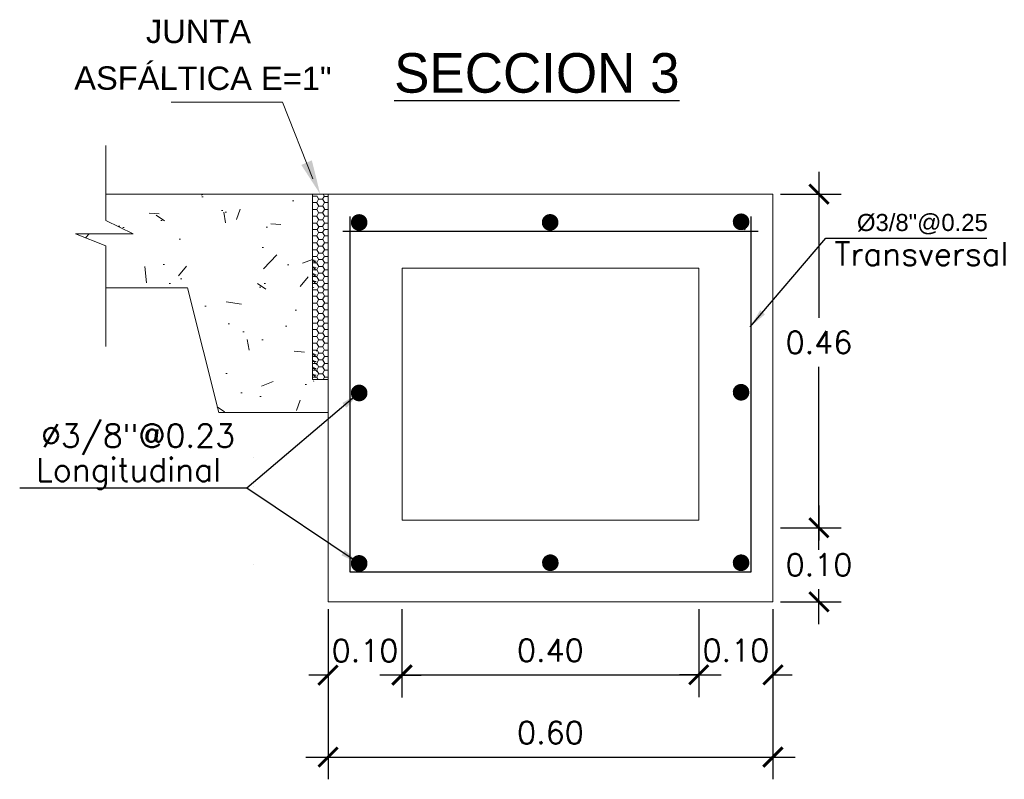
# Model space of a CAD drawing. Header units: millimetres. Extents: x -8931983 to 9630244, y 4 to 18563053.
# Tile 322 of 329: x 349716.5 to 349717.83, y 9282023.16 to 9282024.18. Entities that reach past the tile are written whole.
import ezdxf

# ---------------------------------------------------------------- set-up
doc = ezdxf.new("R2010")
doc.units = ezdxf.units.MM
doc.linetypes.add('ACAD_ISO02W100', pattern=[15, 12, -3])
doc.linetypes.add('DASHED2', pattern=[0.375, 0.25, -0.125])
for name, color, linetype, lineweight in [('0.2', 32, 'ACAD_ISO02W100', 0), ('cotas', 1, 'Continuous', 15), ('linea fina 01', 189, 'Continuous', 0), ('PROYECCIONES-INT', 1, 'DASHED2', 5), ('TEXTO', 255, 'Continuous', 5)]:
    doc.layers.add(name, color=color, linetype=linetype, lineweight=lineweight)
doc.layers.add('TEX', color=3, linetype='Continuous')
doc.styles.add('COTAS', font='arial.ttf')
doc.styles.add('MtXpl_Arial_Black', font='txt')
doc.styles.add('ROMANS', font='ROMANS.shx')
doc.styles.add('ROMANS-DIM', font='romans.shx')
doc.styles.add('VANO', font='swissl.ttf', dxfattribs={"height": 0.2})
doc.dimstyles.new('1-25V', dxfattribs={"dimscale": 0.2, "dimtxt": 0.18, "dimasz": 0.13, "dimexe": 0.18, "dimexo": 0.15, "dimgap": 0.1, "dimtad": 0, "dimtih": 1, "dimtoh": 1, "dimzin": 0, "dimdsep": 46, "dimtxsty": 'COTAS', "dimcen": 0.09, "dimadec": 0, "dimazin": 0, "dimtfac": 1, "dimtmove": 2, "dimatfit": 3, "dimfxl": 1, "dimtolj": 1, "dimtzin": 0, "dimarcsym": 0})
doc.dimstyles.new('20_METRIC  ARCHITECTURAL', dxfattribs={"dimscale": 0.2, "dimtxt": 0.03, "dimasz": 0.13, "dimexe": 0.15, "dimexo": 0.05, "dimgap": 0.09, "dimtad": 1, "dimtih": 1, "dimtoh": 1, "dimzin": 0, "dimdsep": 46, "dimtxsty": 'ROMANS-DIM', "dimblk": 'ARCHTICK', "dimcen": 2, "dimdle": 0.15, "dimclrd": 9, "dimclre": 9, "dimadec": 0, "dimazin": 0, "dimtfac": 1, "dimtix": 1, "dimtofl": 0, "dimtmove": 0, "dimatfit": 3, "dimfxl": 1, "dimfrac": 2, "dimtolj": 1, "dimtzin": 0, "dimarcsym": 0})

# ---------------------------------------------------------------- blocks, each defined once
blk = doc.blocks.new('_ArchTick')
at = {"color": 0, "linetype": 'ByBlock', "const_width": 0.15}
blk.add_lwpolyline([(-0.5, -0.5), (0.5, 0.5)], dxfattribs=at)
blk = doc.blocks.new('*D3264')
at = {"color": 9, "lineweight": -2, "transparency": 16777216}
for p, q in [((349716.9180495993, 9282023.385270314), (349716.9180495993, 9282023.155843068)), ((349717.5180495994, 9282023.385270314), (349717.5180495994, 9282023.155843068)), ((349716.8880495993, 9282023.185843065), (349717.5480495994, 9282023.185843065))]:
    blk.add_line(p, q, dxfattribs=at)
at = {"layer": 'Defpoints', "color": 0, "lineweight": 30, "transparency": 16777216}
for p in [(349716.9180495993, 9282023.395270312, 5186.962977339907), (349717.5180495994, 9282023.395270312, 5186.962977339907), (349717.5180495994, 9282023.185843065)]:
    blk.add_point(p, dxfattribs=at)
at = {"color": 9, "lineweight": -2, "transparency": 16777216, "xscale": 0.026, "yscale": 0.026, "zscale": 0.026, "rotation": 180}
blk.add_blockref('_ArchTick', (349716.9180495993, 9282023.185843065), dxfattribs=at)
at = {"color": 9, "lineweight": -2, "transparency": 16777216, "xscale": 0.026, "yscale": 0.026, "zscale": 0.026}
blk.add_blockref('_ArchTick', (349717.5180495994, 9282023.185843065), dxfattribs=at)
at = {"color": 0, "lineweight": 0, "transparency": 16777216, "insert": (349717.2180495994, 9282023.218843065), "char_height": 0.03, "attachment_point": 5, "style": 'ROMANS-DIM'}
blk.add_mtext('\\A1;0.60', dxfattribs=at)
blk = doc.blocks.new('*D3265')
at = {"color": 9, "lineweight": -2, "transparency": 16777216}
for p, q in [((349717.5801061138, 9282023.975270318), (349717.5801061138, 9282023.77827032)), ((349717.5280495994, 9282023.945270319), (349717.6101061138, 9282023.945270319)), ((349717.5801061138, 9282023.465270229), (349717.5801061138, 9282023.71227032)), ((349717.5280495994, 9282023.495270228), (349717.6101061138, 9282023.495270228))]:
    blk.add_line(p, q, dxfattribs=at)
at = {"layer": 'Defpoints', "color": 0, "lineweight": 30, "transparency": 16777216}
for p in [(349717.5180495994, 9282023.945270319, 5186.962977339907), (349717.5180495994, 9282023.495270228, 5186.962977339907), (349717.5801061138, 9282023.495270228)]:
    blk.add_point(p, dxfattribs=at)
at = {"color": 9, "lineweight": -2, "transparency": 16777216, "xscale": 0.026, "yscale": 0.026, "zscale": 0.026}
for p, rotation in [((349717.5801061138, 9282023.945270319), 90), ((349717.5801061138, 9282023.495270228), 270)]:
    blk.add_blockref('_ArchTick', p, dxfattribs=dict(at, rotation=rotation))
at = {"color": 0, "lineweight": 0, "transparency": 16777216, "insert": (349717.5801061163, 9282023.745270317), "char_height": 0.03, "width": 0.0914285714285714, "attachment_point": 5, "style": 'ROMANS-DIM'}
blk.add_mtext('\\A1;0.46', dxfattribs=at)
blk = doc.blocks.new('*D3266')
at = {"color": 9, "lineweight": -2, "transparency": 16777216}
for p, q in [((349717.5801061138, 9282023.525270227), (349717.5801061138, 9282023.478270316)), ((349717.5280495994, 9282023.495270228), (349717.6101061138, 9282023.495270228)), ((349717.5801061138, 9282023.365270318), (349717.5801061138, 9282023.412270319)), ((349717.5280495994, 9282023.395270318), (349717.6101061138, 9282023.395270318))]:
    blk.add_line(p, q, dxfattribs=at)
at = {"layer": 'Defpoints', "color": 0, "lineweight": 30, "transparency": 16777216}
for p in [(349717.5180495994, 9282023.495270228), (349717.5180495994, 9282023.395270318), (349717.5801061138, 9282023.395270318)]:
    blk.add_point(p, dxfattribs=at)
at = {"color": 9, "lineweight": -2, "transparency": 16777216, "xscale": 0.026, "yscale": 0.026, "zscale": 0.026}
for p, rotation in [((349717.5801061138, 9282023.495270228), 90), ((349717.5801061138, 9282023.395270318), 270)]:
    blk.add_blockref('_ArchTick', p, dxfattribs=dict(at, rotation=rotation))
at = {"color": 0, "lineweight": 0, "transparency": 16777216, "insert": (349717.5801061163, 9282023.445270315), "char_height": 0.03, "attachment_point": 5, "style": 'ROMANS-DIM'}
blk.add_mtext('\\A1;0.10', dxfattribs=at)
blk = doc.blocks.new('*D3267')
at = {"color": 9, "lineweight": -2, "transparency": 16777216}
for p, q in [((349716.9180495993, 9282023.385270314), (349716.9180495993, 9282023.266419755)), ((349717.0177699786, 9282023.385270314), (349717.0177699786, 9282023.266419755)), ((349716.9180495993, 9282023.296419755), (349716.8920495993, 9282023.296419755)), ((349717.0177699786, 9282023.296419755), (349717.0437699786, 9282023.296419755))]:
    blk.add_line(p, q, dxfattribs=at)
at = {"layer": 'Defpoints', "color": 0, "lineweight": 30, "transparency": 16777216}
for p in [(349716.9180495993, 9282023.395270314, 5186.962977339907), (349717.0177699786, 9282023.395270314, 5186.962977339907), (349717.0177699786, 9282023.296419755)]:
    blk.add_point(p, dxfattribs=at)
at = {"color": 9, "lineweight": -2, "transparency": 16777216, "xscale": 0.026, "yscale": 0.026, "zscale": 0.026}
blk.add_blockref('_ArchTick', (349716.9180495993, 9282023.296419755), dxfattribs=at)
at = {"color": 9, "lineweight": -2, "transparency": 16777216, "xscale": 0.026, "yscale": 0.026, "zscale": 0.026, "rotation": 180}
blk.add_blockref('_ArchTick', (349717.0177699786, 9282023.296419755), dxfattribs=at)
at = {"color": 0, "lineweight": 0, "transparency": 16777216, "insert": (349716.967909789, 9282023.329419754), "char_height": 0.03, "attachment_point": 5, "style": 'ROMANS-DIM'}
blk.add_mtext('\\A1;0.10', dxfattribs=at)
blk = doc.blocks.new('*D3268')
at = {"color": 9, "lineweight": -2, "transparency": 16777216}
for p, q in [((349717.0177699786, 9282023.385270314), (349717.0177699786, 9282023.266841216)), ((349717.4180495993, 9282023.385270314), (349717.4180495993, 9282023.266841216)), ((349716.9877699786, 9282023.296841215), (349717.4480495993, 9282023.296841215))]:
    blk.add_line(p, q, dxfattribs=at)
at = {"layer": 'Defpoints', "color": 0, "lineweight": 30, "transparency": 16777216}
for p in [(349717.0177699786, 9282023.395270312, 10373.92595467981), (349717.4180495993, 9282023.395270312, 5186.962977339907), (349717.4180495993, 9282023.296841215)]:
    blk.add_point(p, dxfattribs=at)
at = {"color": 9, "lineweight": -2, "transparency": 16777216, "xscale": 0.026, "yscale": 0.026, "zscale": 0.026, "rotation": 180}
blk.add_blockref('_ArchTick', (349717.0177699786, 9282023.296841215), dxfattribs=at)
at = {"color": 9, "lineweight": -2, "transparency": 16777216, "xscale": 0.026, "yscale": 0.026, "zscale": 0.026}
blk.add_blockref('_ArchTick', (349717.4180495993, 9282023.296841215), dxfattribs=at)
at = {"color": 0, "lineweight": 0, "transparency": 16777216, "insert": (349717.217909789, 9282023.329841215), "char_height": 0.03, "attachment_point": 5, "style": 'ROMANS-DIM'}
blk.add_mtext('\\A1;0.40', dxfattribs=at)
blk = doc.blocks.new('*D3269')
at = {"color": 9, "lineweight": -2, "transparency": 16777216}
for p, q in [((349717.4180495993, 9282023.385270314), (349717.4180495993, 9282023.266841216)), ((349717.5180495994, 9282023.385270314), (349717.5180495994, 9282023.266841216)), ((349717.4180495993, 9282023.296841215), (349717.3920495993, 9282023.296841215)), ((349717.5180495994, 9282023.296841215), (349717.5440495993, 9282023.296841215))]:
    blk.add_line(p, q, dxfattribs=at)
at = {"layer": 'Defpoints', "color": 0, "lineweight": 30, "transparency": 16777216}
for p in [(349717.4180495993, 9282023.395270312, 5186.962977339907), (349717.5180495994, 9282023.395270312, 5186.962977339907), (349717.5180495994, 9282023.296841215)]:
    blk.add_point(p, dxfattribs=at)
at = {"color": 9, "lineweight": -2, "transparency": 16777216, "xscale": 0.026, "yscale": 0.026, "zscale": 0.026}
blk.add_blockref('_ArchTick', (349717.4180495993, 9282023.296841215), dxfattribs=at)
at = {"color": 9, "lineweight": -2, "transparency": 16777216, "xscale": 0.026, "yscale": 0.026, "zscale": 0.026, "rotation": 180}
blk.add_blockref('_ArchTick', (349717.5180495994, 9282023.296841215), dxfattribs=at)
at = {"color": 0, "lineweight": 0, "transparency": 16777216, "insert": (349717.4680495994, 9282023.329841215), "char_height": 0.03, "attachment_point": 5, "style": 'ROMANS-DIM'}
blk.add_mtext('\\A1;0.10', dxfattribs=at)
blk = doc.blocks.new('TEXTO 1')
at = {"layer": 'linea fina 01', "ltscale": 0.1}
for p, q in [((-0.0508167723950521, 0.1241394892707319), (-0.2010398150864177, 0.1241394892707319)), ((-0.0100357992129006, 0.0209258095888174), (-0.0508167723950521, 0.1241394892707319))]:
    blk.add_line(p, q, dxfattribs=at)
blk.add_solid([(-0.02553807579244, 0.0394717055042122), (0, 0), (-0.0113560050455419, 0.0456207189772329)], dxfattribs=at)
at = {"layer": '0.2', "color": 251, "true_color": 0x636466, "style": 'VANO', "oblique": 359.9999999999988}
for s, p in [('JUNTA', (-0.235123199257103, 0.2039847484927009, -5186.962977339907)), ('ASFÁLTICA E=1"', (-0.331776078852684, 0.1410587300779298, -5186.962977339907))]:
    blk.add_text(s, height=0.0314999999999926, rotation=359.8799999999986, dxfattribs=at).set_placement(p)
blk = doc.blocks.new('junta asfaltica')
at = {"lineweight": 0}
h = blk.add_hatch(dxfattribs=at)
h.set_pattern_fill('AR-CONC', scale=0.01, style=0)
h.set_pattern_definition([(50, (-0.1189008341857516, -0.0700673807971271), (0.1639662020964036, -0.0143451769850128), [0.017145, -0.188595]), (355, (-0.1189008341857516, -0.0700673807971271), (-0.0317190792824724, 0.1719511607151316), [0.013716, -0.150876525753]), (100.4514446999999, (-0.1052370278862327, -0.0712628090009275), (0.1322471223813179, 0.1576059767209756), [0.01457100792, -0.1602812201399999]), (46.1842, (-0.1189008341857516, -0.0243473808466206), (0.2439711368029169, -0.0378380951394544), [0.0257175, -0.2828925]), (96.6355576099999, (-0.0985699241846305, -0.0275005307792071), (0.2136637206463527, 0.2226835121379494), [0.021856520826, -0.240422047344]), (351.18415117, (-0.1189008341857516, -0.0243473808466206), (0.2136637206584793, 0.2226835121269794), [0.020573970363, -0.226313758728]), (21, (-0.0960408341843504, -0.0357773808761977), (0.1364529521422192, -0.0920386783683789), [0.017145, -0.188595]), (326, (-0.0960408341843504, -0.0357773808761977), (0.0556218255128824, 0.1657691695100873), [0.013716, -0.150876]), (71.45144499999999, (-0.0846697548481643, -0.0434472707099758), (0.1920747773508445, 0.0737304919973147), [0.01457100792, -0.16028094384]), (37.5, (-0.1189008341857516, -0.0700673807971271), (0.0027797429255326, 0.0760995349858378), [0, -0.1490472, 0, -0.153162, 0, -0.1514475]), (7.499999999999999, (-0.1189008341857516, -0.0700673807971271), (0.0601376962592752, 0.0901625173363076), [0, -0.0873252, 0, -0.1456182, 0, -0.0577215]), (327.5, (-0.1698786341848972, -0.0700673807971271), (0.1220315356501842, -0.0051558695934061), [0, -0.05715, 0, -0.178308, 0, -0.236601]), (317.5, (-0.1927386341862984, -0.0700673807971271), (0.1333162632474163, 0.0228838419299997), [0, -0.074295, 0, -0.1184148, 0, -0.168021])])
h.paths.add_polyline_path([(-0.0210516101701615, 2.68221356e-08), (-0.2996047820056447, 2.68221356e-08), (-0.2996047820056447, -0.0354425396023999), (-0.2629513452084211, -0.0536842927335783), (-0.3405718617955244, -0.0536842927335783), (-0.2996047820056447, -0.0698087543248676), (-0.2996047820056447, -0.1263088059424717), (-0.1894634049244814, -0.1263088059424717), (-0.1473604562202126, -0.2947206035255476), (-0.0210516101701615, -0.2947206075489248)])
h = blk.add_hatch(dxfattribs=at)
h.set_pattern_fill('HONEY', scale=0.0187124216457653, angle=180, style=0)
h.set_pattern_definition([(360, (-1344.435306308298, 712.0165321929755), (0.0080206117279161, -0.0046307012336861), [0.0053470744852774, -0.0106941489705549]), (240, (-1344.435306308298, 712.0165321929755), (-0.0080206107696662, -0.0046307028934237), [0.0053470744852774, -0.0106941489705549]), (300, (-1344.435306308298, 712.0165321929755), (9.5825e-10, -0.0092614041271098), [-0.0106941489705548, 0.0053470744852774])])
h.paths.add_polyline_path([(-0.0210514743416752, -0.0843195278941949), (-0.0210514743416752, -0.1264220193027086), (-0.0160414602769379, -0.1264220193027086), (-0.0160414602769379, -0.0843195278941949)])
h = blk.add_hatch(dxfattribs=at)
h.set_pattern_fill('HONEY', scale=0.0187124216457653, angle=180, style=0)
h.set_pattern_definition([(360, (-1344.435306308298, 711.8902233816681), (0.0080206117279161, -0.0046307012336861), [0.0053470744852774, -0.0106941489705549]), (240, (-1344.435306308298, 711.8902233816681), (-0.0080206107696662, -0.0046307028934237), [0.0053470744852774, -0.0106941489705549]), (300, (-1344.435306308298, 711.8902233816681), (9.5825e-10, -0.0092614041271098), [-0.0106941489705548, 0.0053470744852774])])
h.paths.add_polyline_path([(-0.0210514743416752, -0.2106283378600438), (-0.0210514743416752, -0.2527308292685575), (-0.0160414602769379, -0.2527308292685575), (-0.0160414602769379, -0.2106283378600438)])
at = {"color": 7, "linetype": 'ByBlock', "lineweight": 0}
for p, q in [((-0.2996047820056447, 0.0657418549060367), (-0.2996047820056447, -0.0354425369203)), ((-0.2996047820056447, -0.0354425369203), (-0.2629513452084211, -0.0536842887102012)), ((-0.2629513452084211, -0.0536842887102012), (-0.3405718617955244, -0.0536842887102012)), ((-0.3405718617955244, -0.0536842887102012), (-0.2996047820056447, -0.0698087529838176)), ((-0.2996047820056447, -0.0698087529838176), (-0.2996047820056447, -0.2053593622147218))]:
    blk.add_line(p, q, dxfattribs=at)
at = {"color": 7, "lineweight": 0}
for p, q in [((-0.2996047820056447, 2.81631856e-08), (-0.0210516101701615, 2.81631856e-08)), ((-0.0210514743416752, 0), (0, 0)), ((-0.0210514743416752, 0), (-0.0210514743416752, -0.25)), ((-0.0066348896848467, 0), (-0.0049328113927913, -0.0029480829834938)), ((-1.357866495e-07, -0.2947206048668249), (-1.357866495e-07, 0)), ((-0.0210515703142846, -0.010682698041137), (-0.0205355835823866, -0.0115764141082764)), ((-0.020682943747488, -0.0112982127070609), (-0.0210515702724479, -0.0119366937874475)), ((-0.0148197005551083, -0.0027724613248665), (-0.0210514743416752, -0.0027724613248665)), ((-0.0203683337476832, -0.0113096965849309), (-0.0150212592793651, -0.0113096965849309)), ((-0.0126623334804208, -0.0066675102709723), (-0.0153358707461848, -0.0112982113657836)), ((-0.0151885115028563, -0.0115764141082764), (-0.0125149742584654, -0.0162071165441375)), ((-0.0148361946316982, -0.0029252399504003), (-0.0125149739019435, -0.0069457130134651)), ((-0.0123477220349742, -0.0066789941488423), (-0.0070006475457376, -0.0066789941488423)), ((-0.0051546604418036, -0.0029252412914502), (-0.0073152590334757, -0.0066675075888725)), ((-0.0046417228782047, -0.0112982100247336), (-0.0073152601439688, -0.0159289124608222)), ((-0.0071679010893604, -0.0069457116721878), (-0.0044943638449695, -0.0115764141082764)), ((-0.0051235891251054, -0.0029047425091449), (2.09184e-11, -0.0029047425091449)), ((-0.0043271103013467, -0.0113096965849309), (-9.55119503e-08, -0.0113096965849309)), ((-0.0210515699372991, -0.0199441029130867), (-0.0205355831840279, -0.0208378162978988)), ((-0.0206829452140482, -0.0205596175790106), (-0.0210515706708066, -0.0211980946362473)), ((-0.0203683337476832, -0.0205710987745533), (-0.0150212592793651, -0.0205710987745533)), ((-0.0126623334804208, -0.0159289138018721), (-0.0153358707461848, -0.0205596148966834)), ((-0.012662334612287, -0.0251903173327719), (-0.0153358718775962, -0.0298210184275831)), ((-0.0151885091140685, -0.0208378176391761), (-0.0125149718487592, -0.0254685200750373)), ((-0.0123477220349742, -0.0159403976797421), (-0.0070006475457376, -0.0159403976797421)), ((-0.0123477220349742, -0.0252017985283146), (-0.0070006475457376, -0.0252017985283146)), ((-0.0046417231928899, -0.0205596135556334), (-0.0073152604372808, -0.0251903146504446)), ((-0.0071678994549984, -0.0162071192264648), (-0.004494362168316, -0.0208378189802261)), ((-0.0071678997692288, -0.0254685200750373), (-0.0044943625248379, -0.0300992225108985)), ((-0.0043271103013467, -0.0205710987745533), (-9.55119503e-08, -0.0205710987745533)), ((-0.0210515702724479, -0.0292055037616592), (-0.0205355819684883, -0.0300992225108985)), ((-0.0206829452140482, -0.0298210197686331), (-0.0210515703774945, -0.0304594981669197)), ((-0.0210515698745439, -0.038466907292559), (-0.0205355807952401, -0.0393606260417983)), ((-0.0206829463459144, -0.0390824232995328), (-0.0210515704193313, -0.0397208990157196)), ((-0.0203683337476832, -0.0298325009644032), (-0.0150212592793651, -0.0298325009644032)), ((-0.0203683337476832, -0.0390939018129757), (-0.0150212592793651, -0.0390939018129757)), ((-0.012662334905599, -0.0344517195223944), (-0.0153358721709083, -0.0390824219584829)), ((-0.0151885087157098, -0.0300992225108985), (-0.0125149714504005, -0.0347299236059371)), ((-0.0151885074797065, -0.0393606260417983), (-0.0125149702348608, -0.0439913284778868)), ((-0.0123477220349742, -0.0344632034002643), (-0.0070006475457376, -0.0344632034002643)), ((-0.0046417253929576, -0.0298210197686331), (-0.0073152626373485, -0.0344517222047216)), ((-0.0046417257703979, -0.0390824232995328), (-0.0073152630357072, -0.043713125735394)), ((-0.007167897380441, -0.034729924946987), (-0.004494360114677, -0.0393606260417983)), ((-0.0043271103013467, -0.0298325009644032), (-9.55537871e-08, -0.0298325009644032)), ((-0.0043271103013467, -0.0390939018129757), (-9.55537871e-08, -0.0390939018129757)), ((-0.0149139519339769, -0.0477837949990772), (-0.0206632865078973, -0.0477837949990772)), ((-0.0126623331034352, -0.0517069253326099), (-0.0153358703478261, -0.0563376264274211)), ((-0.0125149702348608, -0.0439913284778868), (-0.014899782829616, -0.0475884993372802)), ((-0.0148361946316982, -0.0479646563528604), (-0.0125149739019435, -0.0519851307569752)), ((-0.0123477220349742, -0.0437246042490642), (-0.0070006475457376, -0.0437246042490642)), ((-0.0123477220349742, -0.0517184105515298), (-0.0070006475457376, -0.0517184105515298)), ((-0.0051546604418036, -0.0479646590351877), (-0.0073152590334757, -0.0517069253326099)), ((-0.0071679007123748, -0.0519851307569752), (-0.0044943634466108, -0.0566158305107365)), ((-0.0069412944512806, -0.0439446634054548), (-0.0051814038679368, -0.0474320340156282)), ((-0.0052986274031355, -0.0476877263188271), (2.09184e-11, -0.0476877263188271)), ((-0.0210515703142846, -0.0557221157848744), (-0.0205355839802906, -0.0566158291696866)), ((-0.020682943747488, -0.056337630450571), (-0.0210515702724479, -0.056976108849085)), ((-0.0210515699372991, -0.0649835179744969), (-0.0205355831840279, -0.0658772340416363)), ((-0.0206829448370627, -0.0655990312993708), (-0.0210515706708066, -0.0662375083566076)), ((-0.0203683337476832, -0.056349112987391), (-0.0150212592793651, -0.056349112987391)), ((-0.0203683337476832, -0.0656105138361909), (-0.0150212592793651, -0.0656105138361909)), ((-0.0126623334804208, -0.0609683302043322), (-0.0153358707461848, -0.0655990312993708)), ((-0.0151885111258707, -0.0566158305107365), (-0.0125149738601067, -0.061246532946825)), ((-0.015188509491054, -0.0658772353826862), (-0.0125149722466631, -0.0705079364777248)), ((-0.0123477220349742, -0.0609798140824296), (-0.0070006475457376, -0.0609798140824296)), ((-0.0046417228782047, -0.0563376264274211), (-0.0073152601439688, -0.0609683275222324)), ((-0.0046417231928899, -0.0655990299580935), (-0.0073152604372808, -0.0702297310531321)), ((-0.0071678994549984, -0.061246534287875), (-0.004494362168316, -0.0658772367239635)), ((-0.0043271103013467, -0.056349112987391), (-9.55119503e-08, -0.056349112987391)), ((-0.0043271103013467, -0.0656105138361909), (-9.55119503e-08, -0.0656105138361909)), ((-0.0210515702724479, -0.0742449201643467), (-0.0205355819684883, -0.075138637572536)), ((-0.0206829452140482, -0.0748604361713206), (-0.0210515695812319, -0.0754989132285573)), ((-0.0203683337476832, -0.0748719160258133), (-0.0150212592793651, -0.0748719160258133)), ((-0.012662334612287, -0.0702297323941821), (-0.0153358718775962, -0.0748604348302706)), ((-0.012662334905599, -0.0794911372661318), (-0.0153358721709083, -0.0841218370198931)), ((-0.0151885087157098, -0.075138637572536), (-0.0125149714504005, -0.0797693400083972)), ((-0.0123477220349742, -0.0702412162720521), (-0.0070006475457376, -0.0702412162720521)), ((-0.0123477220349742, -0.0795026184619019), (-0.0070006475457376, -0.0795026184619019)), ((-0.0046417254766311, -0.0748604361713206), (-0.0073152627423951, -0.0794911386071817)), ((-0.0071678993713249, -0.0705079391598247), (-0.0044943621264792, -0.075138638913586)), ((-0.0043271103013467, -0.0748719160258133), (-9.55537871e-08, -0.0748719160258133)), ((-0.0210515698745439, -0.0835063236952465), (-0.0206477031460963, -0.0842058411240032)), ((-0.0210515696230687, -0.0920769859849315), (-0.0205355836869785, -0.092970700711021)), ((-0.0206829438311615, -0.0926924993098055), (-0.0210515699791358, -0.0933309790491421)), ((-0.0206829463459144, -0.084121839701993), (-0.0207314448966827, -0.0842058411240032)), ((-0.0203683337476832, -0.0841333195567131), (-0.0150212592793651, -0.0841333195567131)), ((-0.0203683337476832, -0.0927039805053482), (-0.0150212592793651, -0.0927039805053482)), ((-0.0126623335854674, -0.088061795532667), (-0.0153358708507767, -0.0926924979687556)), ((-0.0148361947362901, -0.0843195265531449), (-0.0125149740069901, -0.0883399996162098)), ((-0.0123477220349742, -0.088073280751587), (-0.0070006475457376, -0.088073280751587)), ((-0.0051546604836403, -0.0843195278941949), (-0.0073152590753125, -0.0880617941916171)), ((-0.0046417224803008, -0.0926924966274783), (-0.0073152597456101, -0.0973231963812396)), ((-0.0071678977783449, -0.0797693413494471), (-0.0046064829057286, -0.0842058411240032)), ((-0.0071679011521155, -0.0883399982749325), (-0.0044943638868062, -0.0929706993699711)), ((-0.0043271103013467, -0.0841333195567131), (-9.55537871e-08, -0.0841333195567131)), ((-0.0043271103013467, -0.0927039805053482), (-9.55119503e-08, -0.0927039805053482)), ((-0.0210515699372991, -0.1013383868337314), (-0.0205355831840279, -0.1022321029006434)), ((-0.0206829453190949, -0.101953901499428), (-0.0210515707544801, -0.1025923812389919)), ((-0.0203683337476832, -0.101965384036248), (-0.0150212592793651, -0.101965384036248)), ((-0.0126623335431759, -0.0973232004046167), (-0.0153358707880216, -0.101953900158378)), ((-0.015188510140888, -0.092970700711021), (-0.0125149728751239, -0.0976014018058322)), ((-0.015188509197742, -0.1022321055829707), (-0.0125149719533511, -0.1068628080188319)), ((-0.0123477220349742, -0.0973346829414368), (-0.0070006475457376, -0.0973346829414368)), ((-0.0046417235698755, -0.1019538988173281), (-0.0073152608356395, -0.1065846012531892)), ((-0.0071678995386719, -0.0976014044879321), (-0.0044943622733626, -0.1022321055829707)), ((-0.0043271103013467, -0.101965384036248), (-9.55119503e-08, -0.101965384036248)), ((-0.0210515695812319, -0.1105997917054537), (-0.0205355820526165, -0.1114935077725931)), ((-0.0206829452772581, -0.1112153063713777), (-0.0210515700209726, -0.1118537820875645)), ((-0.0203683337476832, -0.1112267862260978), (-0.0150212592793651, -0.1112267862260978)), ((-0.0126623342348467, -0.1065846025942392), (-0.0153358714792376, -0.1112153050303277)), ((-0.0126623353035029, -0.115846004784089), (-0.015335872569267, -0.1204767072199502)), ((-0.0151885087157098, -0.1114935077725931), (-0.0125149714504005, -0.1161242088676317)), ((-0.0123477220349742, -0.1065960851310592), (-0.0070006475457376, -0.1065960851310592)), ((-0.0123477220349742, -0.115857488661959), (-0.0070006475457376, -0.115857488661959)), ((-0.0046417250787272, -0.1112153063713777), (-0.0073152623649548, -0.115846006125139)), ((-0.0071678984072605, -0.1068628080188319), (-0.0044943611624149, -0.1114935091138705)), ((-0.0071678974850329, -0.1161242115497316), (-0.0044943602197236, -0.1207549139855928)), ((-0.0043271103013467, -0.1112267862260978), (-9.55537871e-08, -0.1112267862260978)), ((-0.1894634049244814, -0.1263088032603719), (-0.2996047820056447, -0.1263088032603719)), ((-0.1473604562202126, -0.2947206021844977), (-0.1894634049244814, -0.1263088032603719)), ((-0.0210515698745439, -0.1198611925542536), (-0.0205355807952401, -0.1207549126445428)), ((-0.0206829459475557, -0.1204767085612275), (-0.0210515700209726, -0.121115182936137)), ((-0.0148197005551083, -0.1290812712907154), (-0.0210514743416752, -0.1290812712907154)), ((-0.0203683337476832, -0.1204881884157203), (-0.0150212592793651, -0.1204881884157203)), ((-0.0151885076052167, -0.1207549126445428), (-0.0125149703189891, -0.1253856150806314)), ((-0.0148361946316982, -0.1292340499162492), (-0.0125149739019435, -0.133254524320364)), ((-0.0129228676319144, -0.1255586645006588), (-0.0148348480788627, -0.1288070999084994)), ((-0.0123477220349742, -0.1251188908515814), (-0.0070006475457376, -0.1251188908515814)), ((-0.0073218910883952, -0.1251188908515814), (-0.0049328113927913, -0.1292568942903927)), ((-0.0046417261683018, -0.1204767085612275), (-0.0073152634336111, -0.1251074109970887)), ((-0.0051546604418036, -0.1292340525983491), (-0.0073152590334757, -0.1329763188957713)), ((-0.0051235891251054, -0.1292135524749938), (2.09184e-11, -0.1292135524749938)), ((-0.0043271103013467, -0.1204881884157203), (-9.55537871e-08, -0.1204881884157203)), ((-0.0210515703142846, -0.1369915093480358), (-0.0205355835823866, -0.1378852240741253)), ((-0.020682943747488, -0.1376070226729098), (-0.0210515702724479, -0.1382455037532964)), ((-0.0203683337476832, -0.1376185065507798), (-0.0150212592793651, -0.1376185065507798)), ((-0.0126623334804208, -0.1329763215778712), (-0.0153358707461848, -0.1376070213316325)), ((-0.0126623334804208, -0.142237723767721), (-0.0153358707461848, -0.1468684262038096)), ((-0.0151885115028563, -0.1378852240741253), (-0.0125149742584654, -0.1425159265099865)), ((-0.0123477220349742, -0.1329878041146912), (-0.0070006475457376, -0.1329878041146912)), ((-0.0123477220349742, -0.1422492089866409), (-0.0070006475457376, -0.1422492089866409)), ((-0.0046417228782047, -0.1376070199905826), (-0.0073152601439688, -0.1422377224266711)), ((-0.0071679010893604, -0.1332545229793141), (-0.0044943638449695, -0.1378852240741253)), ((-0.0071678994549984, -0.1425159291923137), (-0.004494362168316, -0.1471466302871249)), ((-0.0043271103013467, -0.1376185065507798), (-9.55119503e-08, -0.1376185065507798)), ((-0.0210515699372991, -0.1462529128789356), (-0.0205355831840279, -0.1471466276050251)), ((-0.0206829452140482, -0.1468684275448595), (-0.0210515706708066, -0.1475069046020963)), ((-0.0210515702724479, -0.1555143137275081), (-0.0205355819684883, -0.1564080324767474)), ((-0.0206829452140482, -0.156129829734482), (-0.0210515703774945, -0.156768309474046)), ((-0.0203683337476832, -0.1468799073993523), (-0.0150212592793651, -0.1468799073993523)), ((-0.0203683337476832, -0.1561413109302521), (-0.0150212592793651, -0.1561413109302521)), ((-0.012662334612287, -0.1514991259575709), (-0.0153358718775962, -0.156129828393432)), ((-0.0151885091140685, -0.147146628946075), (-0.0125149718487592, -0.1517773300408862)), ((-0.0151885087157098, -0.1564080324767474), (-0.0125149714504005, -0.1610387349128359)), ((-0.0123477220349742, -0.1515106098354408), (-0.0070006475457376, -0.1515106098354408)), ((-0.0046417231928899, -0.1468684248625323), (-0.0073152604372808, -0.1514991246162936)), ((-0.0046417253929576, -0.156129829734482), (-0.0073152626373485, -0.1607605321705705)), ((-0.0071678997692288, -0.1517773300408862), (-0.0044943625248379, -0.1564080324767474)), ((-0.0043271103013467, -0.1468799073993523), (-9.55119503e-08, -0.1468799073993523)), ((-0.0043271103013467, -0.1561413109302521), (-9.55537871e-08, -0.1561413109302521)), ((-0.0210515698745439, -0.1647757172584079), (-0.0205355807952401, -0.1656694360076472)), ((-0.0206829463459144, -0.1653912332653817), (-0.0210515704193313, -0.1660297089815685)), ((-0.0203683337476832, -0.1654027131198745), (-0.0150212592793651, -0.1654027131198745)), ((-0.012662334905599, -0.1607605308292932), (-0.0153358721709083, -0.1653912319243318)), ((-0.0151885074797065, -0.1656694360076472), (-0.0125149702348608, -0.1703001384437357)), ((-0.0125149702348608, -0.1703001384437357), (-0.014899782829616, -0.1738973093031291)), ((-0.0123477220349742, -0.1607720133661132), (-0.0070006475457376, -0.1607720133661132)), ((-0.0123477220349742, -0.1700334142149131), (-0.0070006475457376, -0.1700334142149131)), ((-0.0046417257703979, -0.1653912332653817), (-0.0073152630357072, -0.1700219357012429)), ((-0.007167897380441, -0.1610387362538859), (-0.004494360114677, -0.1656694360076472)), ((-0.0069412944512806, -0.1702534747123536), (-0.0051814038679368, -0.1737408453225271)), ((-0.0043271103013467, -0.1654027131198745), (-9.55537871e-08, -0.1654027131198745)), ((-0.0210515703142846, -0.1820309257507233), (-0.0205355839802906, -0.1829246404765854)), ((-0.020682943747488, -0.1826464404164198), (-0.0210515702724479, -0.1832849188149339)), ((-0.0149139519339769, -0.1740926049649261), (-0.0206632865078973, -0.1740926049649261)), ((-0.0203683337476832, -0.1826579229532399), (-0.0150212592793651, -0.1826579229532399)), ((-0.0126623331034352, -0.1780157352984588), (-0.0153358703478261, -0.18264643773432)), ((-0.0151885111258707, -0.1829246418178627), (-0.0125149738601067, -0.1875553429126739)), ((-0.0148361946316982, -0.1742734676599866), (-0.0125149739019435, -0.1782939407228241)), ((-0.0123477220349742, -0.1780272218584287), (-0.0070006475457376, -0.1780272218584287)), ((-0.0051546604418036, -0.1742734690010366), (-0.0073152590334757, -0.1780157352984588)), ((-0.0046417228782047, -0.18264643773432), (-0.0073152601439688, -0.1872771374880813)), ((-0.0071679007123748, -0.1782939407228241), (-0.0044943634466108, -0.1829246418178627)), ((-0.0052986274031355, -0.173996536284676), (2.09184e-11, -0.173996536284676)), ((-0.0043271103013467, -0.1826579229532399), (-9.55119503e-08, -0.1826579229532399)), ((-0.0210515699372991, -0.1912923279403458), (-0.0205355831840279, -0.1921860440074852)), ((-0.0206829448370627, -0.1919078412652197), (-0.0210515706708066, -0.1925463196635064)), ((-0.0203683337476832, -0.1919193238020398), (-0.0150212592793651, -0.1919193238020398)), ((-0.0126623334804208, -0.1872771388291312), (-0.0153358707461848, -0.1919078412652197)), ((-0.012662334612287, -0.1965385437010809), (-0.0153358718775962, -0.2011692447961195)), ((-0.015188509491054, -0.1921860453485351), (-0.0125149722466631, -0.1968167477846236)), ((-0.0123477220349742, -0.1872886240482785), (-0.0070006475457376, -0.1872886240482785)), ((-0.0123477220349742, -0.196550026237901), (-0.0070006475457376, -0.196550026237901)), ((-0.0046417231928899, -0.1919078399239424), (-0.0073152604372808, -0.196538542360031)), ((-0.0071678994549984, -0.1875553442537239), (-0.004494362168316, -0.1921860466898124)), ((-0.0071678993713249, -0.1968167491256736), (-0.0044943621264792, -0.2014474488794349)), ((-0.0043271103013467, -0.1919193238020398), (-9.55119503e-08, -0.1919193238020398)), ((-0.0210515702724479, -0.2005537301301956), (-0.0205355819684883, -0.2014474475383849)), ((-0.0206829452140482, -0.2011692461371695), (-0.0210515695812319, -0.2018077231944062)), ((-0.0210515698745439, -0.2098151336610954), (-0.0206477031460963, -0.2105146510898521)), ((-0.0206829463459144, -0.2104306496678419), (-0.0207314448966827, -0.2105146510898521)), ((-0.0203683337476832, -0.2011807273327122), (-0.0150212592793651, -0.2011807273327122)), ((-0.0203683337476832, -0.210442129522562), (-0.0150212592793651, -0.210442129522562)), ((-0.012662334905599, -0.2057999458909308), (-0.0153358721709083, -0.2104306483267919)), ((-0.0151885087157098, -0.2014474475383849), (-0.0125149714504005, -0.2060781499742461)), ((-0.0148361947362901, -0.2106283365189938), (-0.0125149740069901, -0.2146488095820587)), ((-0.0123477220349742, -0.2058114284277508), (-0.0070006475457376, -0.2058114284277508)), ((-0.0046417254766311, -0.2011692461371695), (-0.0073152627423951, -0.2057999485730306)), ((-0.0051546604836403, -0.2106283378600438), (-0.0073152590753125, -0.214370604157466)), ((-0.0071678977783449, -0.206078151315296), (-0.0046064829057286, -0.2105146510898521)), ((-0.0043271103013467, -0.2011807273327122), (-9.55537871e-08, -0.2011807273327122)), ((-0.0043271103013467, -0.210442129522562), (-9.55537871e-08, -0.210442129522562)), ((-0.0210515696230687, -0.2183857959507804), (-0.0205355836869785, -0.2192795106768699)), ((-0.0206829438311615, -0.2190013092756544), (-0.0210515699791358, -0.219639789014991)), ((-0.0203683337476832, -0.2190127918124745), (-0.0150212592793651, -0.2190127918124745)), ((-0.0126623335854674, -0.2143706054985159), (-0.0153358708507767, -0.2190013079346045)), ((-0.0126623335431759, -0.2236320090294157), (-0.0153358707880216, -0.2282627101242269)), ((-0.015188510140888, -0.2192795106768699), (-0.0125149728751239, -0.2239102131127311)), ((-0.0123477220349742, -0.2143820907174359), (-0.0070006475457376, -0.2143820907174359)), ((-0.0123477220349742, -0.2236434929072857), (-0.0070006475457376, -0.2236434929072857)), ((-0.0046417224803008, -0.2190013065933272), (-0.0073152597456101, -0.2236320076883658)), ((-0.0071679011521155, -0.2146488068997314), (-0.0044943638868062, -0.21927950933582)), ((-0.0071678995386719, -0.223910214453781), (-0.0044943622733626, -0.2285409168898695)), ((-0.0043271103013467, -0.2190127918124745), (-9.55119503e-08, -0.2190127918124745)), ((-0.0210515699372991, -0.2276471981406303), (-0.0205355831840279, -0.2285409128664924)), ((-0.0206829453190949, -0.2282627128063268), (-0.0210515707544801, -0.2289011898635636)), ((-0.0210515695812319, -0.2369086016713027), (-0.0205355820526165, -0.2378023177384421)), ((-0.0206829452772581, -0.2375241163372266), (-0.0210515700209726, -0.2381625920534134)), ((-0.0203683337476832, -0.2282741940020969), (-0.0150212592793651, -0.2282741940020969)), ((-0.0203683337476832, -0.2375355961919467), (-0.0150212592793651, -0.2375355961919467)), ((-0.0126623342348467, -0.2328934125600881), (-0.0153358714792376, -0.2375241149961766)), ((-0.015188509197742, -0.2285409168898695), (-0.0125149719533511, -0.2331716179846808)), ((-0.0151885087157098, -0.2378023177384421), (-0.0125149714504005, -0.2424330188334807)), ((-0.0123477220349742, -0.2329048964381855), (-0.0070006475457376, -0.2329048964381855)), ((-0.0046417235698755, -0.228262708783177), (-0.0073152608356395, -0.2328934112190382)), ((-0.0046417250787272, -0.2375241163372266), (-0.0073152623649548, -0.2421548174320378)), ((-0.0071678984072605, -0.2331716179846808), (-0.0044943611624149, -0.2378023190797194)), ((-0.0043271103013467, -0.2282741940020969), (-9.55119503e-08, -0.2282741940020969)), ((-0.0043271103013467, -0.2375355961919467), (-9.55537871e-08, -0.2375355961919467)), ((-0.0210515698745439, -0.2461700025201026), (-0.0205355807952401, -0.2470637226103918)), ((-0.0206829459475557, -0.2467855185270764), (-0.0210515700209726, -0.2474239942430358)), ((-0.0210514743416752, -0.25), (-1.357866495e-07, -0.25)), ((-0.0203683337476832, -0.2467969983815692), (-0.0150212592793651, -0.2467969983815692)), ((-0.0126623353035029, -0.2421548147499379), (-0.015335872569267, -0.2467855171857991)), ((-0.0151885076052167, -0.2470637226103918), (-0.0134932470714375, -0.25)), ((-0.0123477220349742, -0.2421662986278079), (-0.0070006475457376, -0.2421662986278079)), ((-0.0071678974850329, -0.2424330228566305), (-0.0044943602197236, -0.2470637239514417)), ((-0.0046417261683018, -0.2467855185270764), (-0.0064976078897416, -0.25)), ((-0.0043271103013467, -0.2467969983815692), (-9.55537871e-08, -0.2467969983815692)), ((-1.357866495e-07, -0.2947206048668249), (-0.1473604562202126, -0.2947206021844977))]:
    blk.add_line(p, q, dxfattribs=at)
blk.add_blockref('TEXTO 1', (-0.0105257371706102, 0), dxfattribs=at)
blk = doc.blocks.new('*U2969')
at = {"color": 5, "const_width": 0.01125}
blk.add_lwpolyline([(-0.0056249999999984, 0, 1), (0.0056249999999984, 0, 1)], format="xyb", close=True, dxfattribs=at)
blk = doc.blocks.new('*U2968')
at = {"layer": 'cotas', "color": 0, "linetype": 'ByBlock', "lineweight": -2}
blk.add_blockref('*U2969', (0, 0), dxfattribs=at)
at = {"layer": 'cotas', "color": 0, "linetype": 'ByBlock', "lineweight": -2, "transparency": 16777216}
for p in [(0.23, 0), (0.4600000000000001, 0)]:
    blk.add_blockref('*U2969', p, dxfattribs=at)
blk = doc.blocks.new('*U2967')
at = {"color": 5, "const_width": 0.01125}
blk.add_lwpolyline([(-0.0056249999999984, 0, 1), (0.0056249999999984, 0, 1)], format="xyb", close=True, dxfattribs=at)
blk = doc.blocks.new('*U2970')
at = {"layer": 'cotas', "color": 0, "linetype": 'ByBlock', "lineweight": -2}
blk.add_blockref('*U2967', (0, 0), dxfattribs=at)
blk = doc.blocks.new('*U2972')
at = {"color": 5, "const_width": 0.01125}
blk.add_lwpolyline([(-0.0056249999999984, 0, 1), (0.0056249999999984, 0, 1)], format="xyb", close=True, dxfattribs=at)
blk = doc.blocks.new('*U2971')
at = {"layer": 'cotas', "color": 0, "linetype": 'ByBlock', "lineweight": -2}
blk.add_blockref('*U2972', (0, 0), dxfattribs=at)
at = {"layer": 'cotas', "color": 0, "linetype": 'ByBlock', "lineweight": -2, "transparency": 16777216}
for p in [(0.23, 0), (0.4600000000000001, 0)]:
    blk.add_blockref('*U2972', p, dxfattribs=at)
blk = doc.blocks.new('*U2973')
at = {"color": 5, "const_width": 0.01125}
blk.add_lwpolyline([(-0.0056249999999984, 0, 1), (0.0056249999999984, 0, 1)], format="xyb", close=True, dxfattribs=at)
blk = doc.blocks.new('*U2974')
at = {"layer": 'cotas', "color": 0, "linetype": 'ByBlock', "lineweight": -2}
blk.add_blockref('*U2973', (0, 0), dxfattribs=at)

msp = doc.modelspace()

# ---------------------------------------------------------------- linework, layer by layer
at = {"color": 5, "lineweight": 0}
msp.add_line((349716.9180495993, 9282023.945270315, 5186.962977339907), (349716.9680495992, 9282023.945270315, 5186.962977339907), dxfattribs=at)
at = {"color": 84, "lineweight": 0}
for p, q in [((349716.9180495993, 9282023.945270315, 5186.962977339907), (349717.5180495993, 9282023.945270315, 5186.962977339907)), ((349716.9180495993, 9282023.395270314, 5186.962977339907), (349716.9180495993, 9282023.945270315, 5186.962977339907)), ((349717.5180495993, 9282023.945270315, 5186.962977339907), (349717.5180495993, 9282023.395270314, 5186.962977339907)), ((349717.0180495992, 9282023.845270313, 5186.962977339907), (349717.4180494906, 9282023.845270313, 5186.962977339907)), ((349717.0180495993, 9282023.505270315, 5186.962977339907), (349717.0180495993, 9282023.845270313, 5186.962977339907)), ((349717.4180495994, 9282023.845270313, 5186.962977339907), (349717.4180495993, 9282023.505270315, 5186.962977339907)), ((349717.4180495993, 9282023.505270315, 5186.962977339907), (349717.0180495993, 9282023.505270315, 5186.962977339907)), ((349717.5180495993, 9282023.395270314, 5186.962977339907), (349716.9180495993, 9282023.395270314, 5186.962977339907))]:
    msp.add_line(p, q, dxfattribs=at)
at = {"color": 6, "lineweight": 30}
msp.add_line((349716.9380495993, 9282023.895270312, 5186.962977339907), (349717.4980494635, 9282023.895270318, 5186.962977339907), dxfattribs=at)
at = {"lineweight": 0}
for p, q in [((349716.8180495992, 9282023.58974795, 5186.962977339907), (349716.818049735, 9282023.58974795, 5186.962977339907)), ((349716.818049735, 9282023.550549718, 5186.962977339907), (349716.8180495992, 9282023.550549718, 5186.962977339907))]:
    msp.add_line(p, q, dxfattribs=at)
at = {"color": 172, "lineweight": 0}
msp.add_line((349716.8180495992, 9282023.445270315, 5186.962977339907), (349716.8180495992, 9282023.445270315, 5186.962977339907), dxfattribs=at)
msp.add_line((349716.8180495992, 9282023.445270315, 5186.962977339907), (349716.8180495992, 9282023.445270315, 5186.962977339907), dxfattribs=at)
at = {"color": 6, "lineweight": 30, "elevation": 5186.962977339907}
msp.add_lwpolyline([(349717.4880495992, 9282023.915270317), (349717.4880495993, 9282023.435270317), (349716.9480495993, 9282023.435270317), (349716.9480495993, 9282023.915270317)], dxfattribs=at)
at = {"layer": 'PROYECCIONES-INT'}
msp.add_line((349717.478213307, 9282023.898861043, 5186.96297733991), (349717.4807978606, 9282023.897401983, 5186.96297733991), dxfattribs=at)

# ---------------------------------------------------------------- block references
at = {"color": 84, "lineweight": 0}
msp.add_blockref('junta asfaltica', (349716.9180495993, 9282023.945270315, 5186.962977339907), dxfattribs=at)
at = {"layer": 'cotas'}
for name, p, rotation in [('*U2968', (349716.9600215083, 9282023.447120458, 5186.962977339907), 89.99999999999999), ('*U2974', (349717.2175787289, 9282023.907226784, 5186.962977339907), 270), ('*U2971', (349717.4750925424, 9282023.448017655, 5186.962977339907), 89.99999999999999), ('*U2970', (349717.2178504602, 9282023.448042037, 5186.962977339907), 270)]:
    msp.add_blockref(name, p, dxfattribs=dict(at, rotation=rotation))

# ---------------------------------------------------------------- texts
at = {"layer": 'cotas', "insert": (349717.8078633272, 9282023.904802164, 5186.962977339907), "char_height": 0.02304, "attachment_point": 6, "style": 'COTAS'}
msp.add_mtext('Ø3/8"@0.25', dxfattribs=at)
at = {"layer": 'TEX', "color": 7, "linetype": 'Continuous', "lineweight": 5, "char_height": 0.0313, "style": 'ROMANS'}
for s, insert, attachment_point in [('Transversal', (349717.6011026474, 9282023.880363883, 5186.962977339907), 1), ('Ø3/8"@0.23', (349716.7926215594, 9282023.614291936, 5186.962977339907), 6), ('Longitudinal', (349716.5242273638, 9282023.589171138, 5186.962977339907), 1)]:
    msp.add_mtext(s, dxfattribs=dict(at, insert=insert, attachment_point=attachment_point))
at = {"layer": 'TEXTO', "color": 18, "lineweight": -3, "true_color": 0x000000, "style": 'MtXpl_Arial_Black'}
msp.add_text('%%USECCION 3', height=0.0534103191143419, dxfattribs=at).set_placement((349717.0071570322, 9282024.082202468))

# ---------------------------------------------------------------- dimensions: what is measured, and where the dimension line sits
at = {"lineweight": 0}
dim = msp.add_linear_dim(base=(349717.5801061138, 9282023.495270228), p1=(349717.5180495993, 9282023.945270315, 5186.962977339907), p2=(349717.5180495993, 9282023.495270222, 5186.962977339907), angle=90, text='0.46', dimstyle='20_METRIC  ARCHITECTURAL', override={"dimtxt": 0.15}, dxfattribs=at)
dim.commit()
dim.dimension.update_dxf_attribs({"geometry": '*D3265', "text_midpoint": (349717.5801061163, 9282023.745270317), "dimtype": 160})
dim = msp.add_linear_dim(base=(349717.5801061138, 9282023.395270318, 5186.962977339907), p1=(349717.5180495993, 9282023.495270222, 5186.962977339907), p2=(349717.5180495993, 9282023.395270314, 5186.962977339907), angle=90, dimstyle='20_METRIC  ARCHITECTURAL', override={"dimtxt": 0.15}, dxfattribs=at)
dim.commit()
dim.dimension.update_dxf_attribs({"geometry": '*D3266', "text_midpoint": (349717.5801061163, 9282023.445270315, 5186.962977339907), "dimtype": 160})
for base, p1, p2, picture, middle in [((349717.5180495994, 9282023.185843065), (349716.9180495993, 9282023.395270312, 5186.962977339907), (349717.5180495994, 9282023.395270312, 5186.962977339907), '*D3264', (349717.2180495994, 9282023.185843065)), ((349717.4180495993, 9282023.296841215), (349717.0177699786, 9282023.395270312, 10373.92595467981), (349717.4180495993, 9282023.395270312, 5186.962977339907), '*D3268', (349717.217909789, 9282023.296841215))]:
    dim = msp.add_linear_dim(base=base, p1=p1, p2=p2, dimstyle='20_METRIC  ARCHITECTURAL', override={"dimtxt": 0.15}, dxfattribs=at)
    dim.commit()
    dim.dimension.update_dxf_attribs({"geometry": picture, "text_midpoint": middle, "dimtype": 160})
for base, p1, p2, picture, middle in [((349717.0177699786, 9282023.296419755), (349716.9180495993, 9282023.395270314, 5186.962977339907), (349717.0177699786, 9282023.395270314, 5186.962977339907), '*D3267', (349716.967909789, 9282023.329419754)), ((349717.5180495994, 9282023.296841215), (349717.4180495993, 9282023.395270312, 5186.962977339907), (349717.5180495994, 9282023.395270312, 5186.962977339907), '*D3269', (349717.4680495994, 9282023.329841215))]:
    dim = msp.add_linear_dim(base=base, p1=p1, p2=p2, dimstyle='20_METRIC  ARCHITECTURAL', override={"dimtxt": 0.15}, dxfattribs=at)
    dim.commit()
    dim.dimension.update_dxf_attribs({"geometry": picture, "text_midpoint": middle})

# ---------------------------------------------------------------- leaders
at = {"layer": 'cotas'}
msp.add_leader([(349717.4872247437, 9282023.766200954, 5186.962977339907), (349717.5892399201, 9282023.885805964, 5186.962977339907), (349717.8065811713, 9282023.885805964, 5186.962977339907)], dimstyle='1-25V', override={"dimgap": 0.1, "dimtad": 0}, dxfattribs=at)
for points in [[(349716.9600215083, 9282023.677120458, 5186.962977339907), (349716.8083176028, 9282023.548669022, 5186.962977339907), (349716.5021703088, 9282023.548669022, 5186.962977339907)], [(349716.9600215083, 9282023.447120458, 5186.962977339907), (349716.8083176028, 9282023.548669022, 5186.962977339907)]]:
    msp.add_leader(points, dimstyle='1-25V', dxfattribs=at)

doc.saveas('drawing.dxf')
